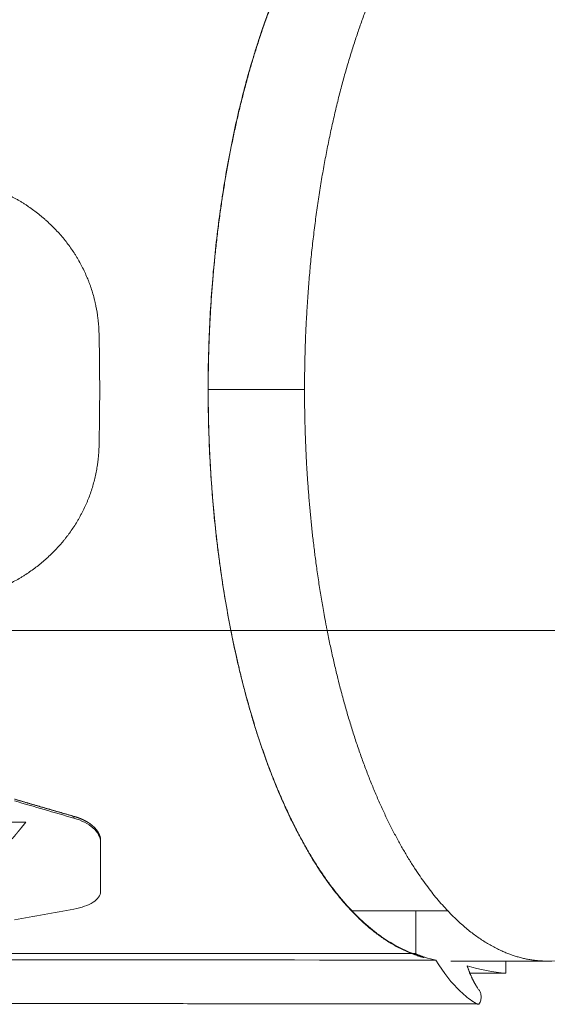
# Model space of a CAD drawing. Header units: millimetres. Extents: x 0 to 594, y 0 to 420.
# Tile 343 of 656: x 321 to 332, y 260 to 281. Entities that reach past the tile are written whole.
import ezdxf

# ---------------------------------------------------------------- set-up
doc = ezdxf.new("R2010")
doc.units = ezdxf.units.MM
doc.layers.add('1', color=7, linetype='Continuous', true_color=0xffffff)

msp = doc.modelspace()

# ---------------------------------------------------------------- linework, layer by layer
at = {"layer": '1', "color": 155, "linetype": 'Continuous', "lineweight": 18}
for p, q in [((327.256, 268.23), (325.256, 268.23)), ((325.256, 268.23), (327.256, 268.23)), ((327.274, 268.23), (327.375, 268.23)), ((327.375, 268.23), (327.274, 268.23)), ((329.097, 262.401), (329.778, 262.401)), ((329.097, 261.512), (329.097, 262.401)), ((329.828, 261.357), (331.828, 261.357)), ((330.969, 261.357), (330.969, 261.256)), ((330.969, 261.256), (330.969, 261.106))]:
    msp.add_line(p, q, dxfattribs=at)
msp.add_ellipse((331.248, 285.006), major_axis=(0, -23.912), ratio=0.38421, start_param=6.16477, end_param=6.252732, dxfattribs=at)
for points, degree in [([(326.787, 273.232), (326.787, 274.402), (326.981, 276.696), (327.361, 278.857), (327.912, 280.802), (328.614, 282.456), (329.44, 283.756), (330.357, 284.651), (331.331, 285.107), (331.828, 285.107)], 2), ([(326.787, 273.232), (326.787, 274.402), (326.981, 276.696), (327.361, 278.857), (327.912, 280.802), (328.614, 282.456), (329.44, 283.756), (330.357, 284.651), (331.331, 285.107), (331.828, 285.107)], 2), ([(327.372, 268.23), (327.53, 268.23), (327.689, 268.23), (327.847, 268.23)], 3), ([(327.847, 268.23), (327.689, 268.23), (327.53, 268.23), (327.372, 268.23)], 3), ([(320.762, 264.687), (321.175, 264.565), (321.587, 264.445), (321.998, 264.327)], 3), ([(322.551, 263.865), (322.551, 263.826)], 1), ([(322.551, 263.826), (322.551, 263.446), (322.551, 263.105), (322.551, 262.806)], 3), ([(321.998, 262.439), (321.586, 262.36), (321.174, 262.286), (320.762, 262.216)], 3), ([(329.097, 262.401), (328.625, 262.402), (328.183, 262.402), (327.77, 262.402)], 3), ([(330.969, 261.106), (330.707, 261.106), (330.453, 261.106), (330.206, 261.106)], 3)]:
    msp.add_open_spline(points, degree=degree, dxfattribs=at)
for points, degree, knots in [([(325.257, 268.23), (325.22, 268.417), (325.185, 268.607), (325.119, 268.99), (325.088, 269.184), (325.031, 269.576), (325.004, 269.774), (324.956, 270.175), (324.933, 270.378), (324.903, 270.686), (324.894, 270.789), (324.881, 270.944), (324.876, 270.996), (324.87, 271.074), (324.868, 271.1), (324.864, 271.153), (324.862, 271.179), (324.844, 271.414), (324.818, 271.833), (324.802, 272.255), (324.79, 272.677), (324.786, 272.889), (324.785, 273.129), (324.785, 273.168), (324.785, 273.215), (324.785, 273.235), (324.785, 273.248), (324.785, 273.255), (324.785, 273.315), (324.785, 273.368), (324.786, 273.527), (324.787, 273.633), (324.793, 273.949), (324.799, 274.159), (324.816, 274.577), (324.827, 274.785), (324.853, 275.199), (324.884, 275.61), (324.924, 276.018), (324.968, 276.423), (324.993, 276.625), (325.023, 276.851), (325.027, 276.876), (325.033, 276.926), (325.037, 276.951), (325.048, 277.026), (325.055, 277.076), (325.077, 277.225), (325.092, 277.323), (325.138, 277.617), (325.172, 277.809), (325.242, 278.189), (325.279, 278.376), (325.358, 278.744), (325.399, 278.926), (325.485, 279.283), (325.53, 279.459), (325.624, 279.806), (325.673, 279.976), (325.73, 280.165), (325.736, 280.186), (325.746, 280.217), (325.749, 280.227), (325.756, 280.248), (325.772, 280.3), (325.814, 280.434), (325.854, 280.555), (325.935, 280.795), (325.991, 280.951), (326.104, 281.254), (326.163, 281.402), (326.282, 281.689), (326.343, 281.829), (326.468, 282.101), (326.596, 282.365), (326.73, 282.614), (326.815, 282.765), (326.832, 282.794), (326.853, 282.832), (326.858, 282.839), (326.866, 282.854), (326.879, 282.876), (326.927, 282.956), (326.97, 283.027), (327.076, 283.195), (327.146, 283.301), (327.29, 283.506), (327.363, 283.603), (327.51, 283.79), (327.584, 283.878), (327.734, 284.047), (327.886, 284.206), (328.041, 284.348), (328.119, 284.414)], 3, [0, 0, 0, 0, 0.03125, 0.03125, 0.0625, 0.0625, 0.09375, 0.09375, 0.125, 0.125, 0.140625, 0.140625, 0.148438, 0.148438, 0.152344, 0.152344, 0.15625, 0.15625, 0.1875, 0.21875, 0.21875, 0.25, 0.25, 0.253906, 0.255859, 0.256836, 0.256836, 0.257813, 0.257813, 0.265625, 0.265625, 0.28125, 0.28125, 0.3125, 0.3125, 0.34375, 0.34375, 0.375, 0.40625, 0.40625, 0.4375, 0.4375, 0.441406, 0.441406, 0.445313, 0.445313, 0.453125, 0.453125, 0.46875, 0.46875, 0.5, 0.5, 0.53125, 0.53125, 0.5625, 0.5625, 0.59375, 0.59375, 0.625, 0.625, 0.628906, 0.628906, 0.630859, 0.630859, 0.632813, 0.640625, 0.65625, 0.65625, 0.6875, 0.6875, 0.71875, 0.71875, 0.75, 0.75, 0.78125, 0.8125, 0.8125, 0.820313, 0.820313, 0.822266, 0.822266, 0.824219, 0.828125, 0.84375, 0.84375, 0.875, 0.875, 0.90625, 0.90625, 0.9375, 0.9375, 0.96875, 1, 1, 1, 1]), ([(324.787, 273.232), (324.787, 274.402), (324.981, 276.696), (325.361, 278.857), (325.912, 280.802), (326.614, 282.456), (327.44, 283.756), (327.937, 284.241), (327.976, 284.277)], 2, [0, 0, 0, 0.164359, 0.328718, 0.493076, 0.657435, 0.821794, 0.986153, 1, 1, 1]), ([(316.806, 268.23), (317.15, 268.299), (317.494, 268.371), (318.01, 268.48), (318.182, 268.518), (318.525, 268.593), (318.696, 268.631), (318.954, 268.689), (319.039, 268.708), (319.211, 268.747), (319.296, 268.767), (319.403, 268.791), (319.425, 268.796), (319.468, 268.806), (319.532, 268.821), (319.596, 268.836), (319.682, 268.856), (319.724, 268.865), (319.778, 268.878), (319.788, 268.881), (319.81, 268.886), (319.821, 268.888), (319.853, 268.896), (319.895, 268.906), (319.938, 268.917), (319.969, 268.926), (319.98, 268.929), (320.001, 268.935), (320.012, 268.938), (320.064, 268.953), (320.106, 268.966), (320.168, 268.987), (320.188, 268.994), (320.229, 269.009), (320.25, 269.017), (320.291, 269.032), (320.311, 269.04), (320.342, 269.052), (320.352, 269.057), (320.372, 269.065), (320.423, 269.086), (320.493, 269.116), (320.552, 269.144), (320.591, 269.163), (320.611, 269.172), (320.708, 269.22), (320.785, 269.262), (320.869, 269.311), (320.878, 269.317), (320.897, 269.328), (320.906, 269.334), (320.934, 269.351), (320.953, 269.362), (321.007, 269.397), (321.043, 269.421), (321.114, 269.47), (321.184, 269.521), (321.251, 269.573), (321.351, 269.654), (321.416, 269.71), (321.541, 269.826), (321.601, 269.887), (321.688, 269.981), (321.717, 270.013), (321.759, 270.062), (321.78, 270.087), (321.8, 270.112), (321.814, 270.129), (321.82, 270.138), (321.84, 270.163), (321.854, 270.18), (321.88, 270.215), (321.893, 270.232), (321.93, 270.285), (321.98, 270.355), (322.026, 270.428), (322.06, 270.484), (322.071, 270.502), (322.093, 270.539), (322.103, 270.558), (322.119, 270.587), (322.124, 270.596), (322.135, 270.615), (322.14, 270.625), (322.155, 270.653), (322.185, 270.711), (322.223, 270.789), (322.249, 270.848), (322.267, 270.887), (322.275, 270.907), (322.3, 270.966), (322.331, 271.046), (322.372, 271.168), (322.397, 271.251), (322.419, 271.334), (322.43, 271.376), (322.449, 271.461), (322.458, 271.503), (322.47, 271.568), (322.475, 271.6), (322.48, 271.632), (322.484, 271.654), (322.485, 271.665), (322.489, 271.687), (322.49, 271.697), (322.493, 271.719), (322.498, 271.752), (322.504, 271.806), (322.509, 271.861), (322.512, 271.893), (322.513, 271.915), (322.514, 271.926), (322.518, 271.981), (322.519, 272.025), (322.521, 272.08), (322.521, 272.091), (322.522, 272.113), (322.522, 272.124), (322.523, 272.157), (322.523, 272.179), (322.524, 272.223), (322.524, 272.256), (322.525, 272.289), (322.525, 272.311), (322.525, 272.322), (322.526, 272.377), (322.527, 272.443), (322.528, 272.509), (322.529, 272.553), (322.529, 272.575), (322.53, 272.685), (322.531, 272.774), (322.532, 272.906), (322.533, 272.994), (322.533, 273.083), (322.533, 273.149), (322.533, 273.171), (322.533, 273.215), (322.533, 273.237), (322.533, 273.304), (322.533, 273.348), (322.533, 273.48), (322.532, 273.569), (322.531, 273.679), (322.531, 273.701), (322.531, 273.745), (322.531, 273.767), (322.53, 273.834), (322.529, 273.922), (322.527, 274.032), (322.526, 274.109), (322.525, 274.142), (322.525, 274.164), (322.525, 274.175), (322.523, 274.274), (322.522, 274.362), (322.518, 274.461), (322.518, 274.472), (322.517, 274.494), (322.516, 274.505), (322.514, 274.538), (322.513, 274.56), (322.509, 274.604), (322.507, 274.625), (322.502, 274.669), (322.5, 274.69), (322.487, 274.798), (322.472, 274.884), (322.453, 274.979), (322.451, 274.989), (322.447, 275.01), (322.44, 275.042), (322.432, 275.073), (322.417, 275.136), (322.406, 275.178), (322.382, 275.261), (322.369, 275.302), (322.348, 275.363), (322.341, 275.384), (322.327, 275.425), (322.311, 275.465), (322.295, 275.506), (322.285, 275.531), (322.283, 275.536), (322.279, 275.546), (322.273, 275.561), (322.249, 275.616), (322.227, 275.665), (322.189, 275.743), (322.17, 275.782), (322.129, 275.858), (322.108, 275.896), (322.076, 275.953), (322.065, 275.971), (322.048, 275.999), (322.042, 276.008), (322.031, 276.027), (322.025, 276.036), (321.996, 276.082), (321.973, 276.118), (321.924, 276.188), (321.874, 276.258), (321.821, 276.326), (321.767, 276.392), (321.739, 276.424), (321.683, 276.489), (321.625, 276.552), (321.564, 276.613), (321.503, 276.673), (321.472, 276.702), (321.424, 276.746), (321.407, 276.76), (321.383, 276.781), (321.375, 276.789), (321.358, 276.803), (321.317, 276.838), (321.275, 276.872), (321.173, 276.952), (321.103, 277.003), (321.013, 277.063), (320.986, 277.081), (320.958, 277.098), (320.94, 277.11), (320.931, 277.116), (320.903, 277.133), (320.885, 277.144), (320.847, 277.166), (320.828, 277.177), (320.734, 277.231), (320.658, 277.27), (320.541, 277.326), (320.502, 277.344), (320.422, 277.379), (320.383, 277.396), (320.302, 277.428), (320.262, 277.444), (320.181, 277.473), (320.14, 277.488), (320.088, 277.504), (320.077, 277.508), (320.057, 277.514), (320.025, 277.524), (319.973, 277.539), (319.925, 277.551), (319.899, 277.558), (319.888, 277.561), (319.883, 277.562), (319.866, 277.566), (319.856, 277.569), (319.802, 277.582), (319.759, 277.591), (319.706, 277.604), (319.695, 277.606), (319.673, 277.611), (319.641, 277.619), (319.523, 277.646), (319.416, 277.671), (319.308, 277.696), (319.287, 277.701), (319.244, 277.711), (319.18, 277.726), (319.115, 277.74), (318.986, 277.77), (318.9, 277.789), (318.728, 277.828), (318.642, 277.847), (318.212, 277.942), (317.868, 278.017), (317.178, 278.162), (316.832, 278.233), (316.314, 278.336), (316.141, 278.37), (315.794, 278.436), (315.621, 278.469), (315.101, 278.566), (314.754, 278.629), (314.06, 278.751), (313.712, 278.81), (313.016, 278.923), (312.668, 278.978), (312.144, 279.057), (311.97, 279.083), (311.621, 279.134), (311.446, 279.159), (310.922, 279.232), (310.572, 279.278), (310.047, 279.345), (309.872, 279.367), (309.521, 279.41), (309.346, 279.431), (308.995, 279.471), (308.82, 279.491), (308.468, 279.53), (308.293, 279.548), (307.766, 279.603), (307.414, 279.637), (306.71, 279.702), (306.358, 279.732), (305.984, 279.761), (305.962, 279.763), (305.918, 279.766), (305.896, 279.768), (305.83, 279.773), (305.741, 279.78), (305.631, 279.788), (305.565, 279.793), (305.521, 279.796), (305.499, 279.798), (305.389, 279.806), (305.301, 279.813), (305.168, 279.822), (305.124, 279.825), (305.036, 279.831), (304.992, 279.833), (304.86, 279.84), (304.771, 279.843), (304.672, 279.844), (304.661, 279.844), (304.639, 279.844), (304.628, 279.844), (304.594, 279.844), (304.572, 279.844), (304.506, 279.844), (304.417, 279.842), (304.329, 279.838), (304.263, 279.834), (304.241, 279.833), (304.197, 279.83), (304.175, 279.829), (304.109, 279.824), (304.065, 279.82), (304.01, 279.815), (303.999, 279.814), (303.977, 279.812), (303.966, 279.811), (303.933, 279.808), (303.911, 279.805), (303.845, 279.798), (303.801, 279.792), (303.714, 279.781), (303.671, 279.774), (303.54, 279.754), (303.454, 279.739), (303.325, 279.713), (303.261, 279.699), (303.197, 279.685), (303.154, 279.674), (303.133, 279.669), (303.027, 279.643), (302.943, 279.62), (302.818, 279.582), (302.777, 279.569), (302.715, 279.549), (302.695, 279.542), (302.654, 279.528), (302.633, 279.521), (302.572, 279.499), (302.532, 279.484), (302.472, 279.46), (302.452, 279.452), (302.422, 279.44), (302.412, 279.436), (302.392, 279.428), (302.382, 279.424), (302.292, 279.386), (302.214, 279.351), (302.06, 279.276), (301.985, 279.237), (301.873, 279.175), (301.836, 279.154), (301.781, 279.122), (301.763, 279.111), (301.727, 279.089), (301.709, 279.077), (301.655, 279.044), (301.619, 279.021), (301.549, 278.973), (301.515, 278.949), (301.413, 278.875), (301.346, 278.824), (301.263, 278.759), (301.247, 278.746), (301.214, 278.72), (301.165, 278.68), (301.116, 278.64), (301.084, 278.614)], 3, [0, 0, 0, 0, 0.03125, 0.03125, 0.046875, 0.046875, 0.0625, 0.0625, 0.070312, 0.070312, 0.078125, 0.078125, 0.080078, 0.080078, 0.082031, 0.085937, 0.085937, 0.089844, 0.089844, 0.09082, 0.09082, 0.091797, 0.091797, 0.09375, 0.095703, 0.095703, 0.09668, 0.09668, 0.097656, 0.097656, 0.101562, 0.101562, 0.103516, 0.103516, 0.105469, 0.105469, 0.107422, 0.107422, 0.108398, 0.108398, 0.109375, 0.113281, 0.115234, 0.115234, 0.117187, 0.117187, 0.125, 0.125, 0.125977, 0.125977, 0.126953, 0.126953, 0.128906, 0.128906, 0.132812, 0.132812, 0.136719, 0.140625, 0.140625, 0.148437, 0.148437, 0.15625, 0.15625, 0.160156, 0.160156, 0.162109, 0.163086, 0.163086, 0.164062, 0.164062, 0.166016, 0.166016, 0.167969, 0.167969, 0.171875, 0.175781, 0.175781, 0.177734, 0.177734, 0.179687, 0.179687, 0.180664, 0.180664, 0.181641, 0.181641, 0.183594, 0.1875, 0.189453, 0.189453, 0.191406, 0.191406, 0.195312, 0.199219, 0.203125, 0.203125, 0.207031, 0.207031, 0.210937, 0.210937, 0.212891, 0.213867, 0.213867, 0.214844, 0.214844, 0.21582, 0.21582, 0.216797, 0.21875, 0.220703, 0.22168, 0.22168, 0.222656, 0.222656, 0.226562, 0.226562, 0.227539, 0.227539, 0.228516, 0.228516, 0.230469, 0.230469, 0.232422, 0.233398, 0.233398, 0.234375, 0.234375, 0.238281, 0.240234, 0.240234, 0.242187, 0.242187, 0.25, 0.25, 0.253906, 0.257812, 0.257812, 0.259766, 0.259766, 0.261719, 0.261719, 0.265625, 0.265625, 0.273437, 0.273437, 0.275391, 0.275391, 0.277344, 0.277344, 0.28125, 0.285156, 0.287109, 0.288086, 0.288086, 0.289062, 0.289062, 0.296875, 0.296875, 0.297852, 0.297852, 0.298828, 0.298828, 0.300781, 0.300781, 0.302734, 0.302734, 0.304687, 0.304687, 0.3125, 0.3125, 0.313477, 0.313477, 0.314453, 0.316406, 0.316406, 0.320312, 0.320312, 0.324219, 0.324219, 0.326172, 0.326172, 0.328125, 0.330078, 0.330078, 0.330566, 0.330566, 0.331055, 0.332031, 0.335937, 0.335937, 0.339844, 0.339844, 0.34375, 0.34375, 0.345703, 0.345703, 0.34668, 0.34668, 0.347656, 0.347656, 0.351562, 0.351562, 0.355469, 0.359375, 0.359375, 0.363281, 0.363281, 0.367187, 0.371094, 0.371094, 0.375, 0.375, 0.376953, 0.376953, 0.37793, 0.37793, 0.378906, 0.382812, 0.382812, 0.390625, 0.390625, 0.392578, 0.393555, 0.393555, 0.394531, 0.394531, 0.396484, 0.396484, 0.398437, 0.398437, 0.40625, 0.40625, 0.410156, 0.410156, 0.414062, 0.414062, 0.417969, 0.417969, 0.421875, 0.421875, 0.422852, 0.422852, 0.423828, 0.425781, 0.427734, 0.428223, 0.428223, 0.428711, 0.428711, 0.429687, 0.429687, 0.433594, 0.433594, 0.43457, 0.43457, 0.435547, 0.4375, 0.445312, 0.445312, 0.447266, 0.447266, 0.449219, 0.453125, 0.453125, 0.460937, 0.460937, 0.46875, 0.46875, 0.5, 0.5, 0.53125, 0.53125, 0.546875, 0.546875, 0.5625, 0.5625, 0.59375, 0.59375, 0.625, 0.625, 0.65625, 0.65625, 0.671875, 0.671875, 0.6875, 0.6875, 0.71875, 0.71875, 0.734375, 0.734375, 0.75, 0.75, 0.765625, 0.765625, 0.78125, 0.78125, 0.8125, 0.8125, 0.84375, 0.84375, 0.845703, 0.845703, 0.847656, 0.847656, 0.851562, 0.855469, 0.857422, 0.857422, 0.859375, 0.859375, 0.867187, 0.867187, 0.871094, 0.871094, 0.875, 0.875, 0.882812, 0.882812, 0.883789, 0.883789, 0.884766, 0.884766, 0.886719, 0.886719, 0.890625, 0.894531, 0.894531, 0.896484, 0.896484, 0.898437, 0.898437, 0.902344, 0.902344, 0.90332, 0.90332, 0.904297, 0.904297, 0.90625, 0.90625, 0.910156, 0.910156, 0.914062, 0.914062, 0.921875, 0.921875, 0.925781, 0.927734, 0.927734, 0.929687, 0.929687, 0.9375, 0.9375, 0.941406, 0.941406, 0.943359, 0.943359, 0.945312, 0.945312, 0.949219, 0.949219, 0.951172, 0.951172, 0.952148, 0.952148, 0.953125, 0.953125, 0.960937, 0.960937, 0.96875, 0.96875, 0.972656, 0.972656, 0.974609, 0.974609, 0.976562, 0.976562, 0.980469, 0.980469, 0.984375, 0.984375, 0.992187, 0.992187, 0.994141, 0.994141, 0.996094, 1, 1, 1, 1]), ([(325.256, 268.23), (325.211, 268.456), (324.981, 269.769), (324.787, 272.063), (324.787, 273.232)], 2, [0, 0, 0, 0.096815, 0.548407, 1, 1, 1]), ([(327.256, 268.23), (327.211, 268.456), (326.981, 269.769), (326.787, 272.063), (326.787, 273.232)], 2, [0, 0, 0, 0.096818, 0.548409, 1, 1, 1]), ([(327.256, 268.23), (327.211, 268.456), (326.981, 269.769), (326.787, 272.063), (326.787, 273.232)], 2, [0, 0, 0, 0.096815, 0.548407, 1, 1, 1]), ([(325.257, 268.23), (320.81, 268.23), (316.363, 268.23), (307.47, 268.23), (303.023, 268.23), (296.353, 268.23), (294.13, 268.23), (289.683, 268.23), (287.46, 268.23), (283.013, 268.23), (280.79, 268.23), (276.343, 268.23), (274.12, 268.23), (269.673, 268.23), (267.45, 268.23), (263.003, 268.23), (260.78, 268.23), (256.333, 268.23), (254.109, 268.23), (249.663, 268.23), (247.439, 268.23), (242.993, 268.23), (240.769, 268.23), (236.323, 268.23), (234.099, 268.23), (230.764, 268.23), (229.653, 268.23), (227.429, 268.23), (226.318, 268.23), (224.65, 268.23), (224.095, 268.23), (222.983, 268.23), (221.315, 268.23), (219.648, 268.23), (217.981, 268.23), (217.425, 268.23), (216.315, 268.23), (215.762, 268.23), (215.208, 268.23)], 3, [0, 0, 0, 0, 0.121219, 0.121219, 0.242439, 0.242439, 0.303049, 0.303049, 0.363658, 0.363658, 0.424268, 0.424268, 0.484878, 0.484878, 0.545488, 0.545488, 0.606097, 0.606097, 0.666707, 0.666707, 0.727317, 0.727317, 0.787927, 0.787927, 0.848536, 0.848536, 0.878841, 0.878841, 0.909146, 0.909146, 0.924298, 0.924298, 0.939451, 0.969756, 0.969756, 0.984908, 0.984908, 1, 1, 1, 1]), ([(215.208, 268.23), (215.762, 268.23), (216.315, 268.23), (217.425, 268.23), (217.981, 268.23), (219.648, 268.23), (221.315, 268.23), (222.983, 268.23), (224.095, 268.23), (224.65, 268.23), (226.318, 268.23), (227.429, 268.23), (229.653, 268.23), (230.764, 268.23), (234.099, 268.23), (236.323, 268.23), (240.769, 268.23), (242.993, 268.23), (247.439, 268.23), (249.663, 268.23), (254.109, 268.23), (256.333, 268.23), (260.78, 268.23), (263.003, 268.23), (267.45, 268.23), (269.673, 268.23), (274.12, 268.23), (276.343, 268.23), (280.79, 268.23), (283.013, 268.23), (287.46, 268.23), (289.683, 268.23), (294.13, 268.23), (296.353, 268.23), (303.023, 268.23), (307.47, 268.23), (316.363, 268.23), (320.81, 268.23), (325.257, 268.23)], 3, [0, 0, 0, 0, 0.015092, 0.015092, 0.030244, 0.030244, 0.060549, 0.075702, 0.075702, 0.090854, 0.090854, 0.121159, 0.121159, 0.151464, 0.151464, 0.212073, 0.212073, 0.272683, 0.272683, 0.333293, 0.333293, 0.393903, 0.393903, 0.454512, 0.454512, 0.515122, 0.515122, 0.575732, 0.575732, 0.636342, 0.636342, 0.696951, 0.696951, 0.757561, 0.757561, 0.878781, 0.878781, 1, 1, 1, 1]), ([(329.274, 261.429), (329.058, 261.485), (328.357, 261.814), (327.44, 262.709), (326.614, 264.008), (325.912, 265.663), (325.42, 267.399), (325.256, 268.23)], 2, [0, 0, 0, 0.084147, 0.275523, 0.4669, 0.658276, 0.849652, 1, 1, 1]), ([(329.263, 261.442), (329.219, 261.454), (329.118, 261.484), (328.959, 261.543), (328.788, 261.62), (328.675, 261.682), (328.561, 261.748), (328.505, 261.783), (328.42, 261.84), (328.378, 261.869), (328.336, 261.9), (328.315, 261.915), (328.308, 261.921), (328.294, 261.931), (328.23, 261.979), (328.112, 262.074), (327.947, 262.222), (327.786, 262.384), (327.626, 262.558), (327.469, 262.745), (327.315, 262.946), (327.163, 263.16), (327.064, 263.311), (326.965, 263.468), (326.916, 263.548), (326.819, 263.713), (326.771, 263.798), (326.712, 263.907), (326.694, 263.94), (326.677, 263.974), (326.665, 263.996), (326.659, 264.007), (326.63, 264.063), (326.606, 264.109), (326.537, 264.246), (326.446, 264.433), (326.314, 264.723), (326.187, 265.025), (326.064, 265.338), (325.946, 265.661), (325.832, 265.996), (325.76, 266.226), (325.689, 266.46), (325.654, 266.579), (325.586, 266.821), (325.553, 266.944), (325.505, 267.131), (325.489, 267.194), (325.471, 267.266), (325.469, 267.273), (325.465, 267.289), (325.459, 267.313), (325.446, 267.369), (325.434, 267.417), (325.396, 267.577), (325.338, 267.835), (325.283, 268.097), (325.257, 268.23)], 3, [0, 0, 0, 0, 0.02673, 0.06149, 0.096249, 0.131009, 0.131009, 0.165769, 0.165769, 0.183149, 0.191838, 0.191838, 0.196183, 0.196183, 0.200528, 0.235288, 0.270048, 0.304807, 0.339567, 0.374327, 0.409086, 0.443846, 0.478605, 0.478605, 0.513365, 0.513365, 0.548125, 0.548125, 0.556815, 0.56116, 0.56116, 0.565505, 0.565505, 0.582884, 0.582884, 0.617644, 0.652404, 0.687163, 0.721923, 0.756683, 0.791442, 0.826202, 0.826202, 0.860961, 0.860961, 0.895721, 0.895721, 0.913101, 0.913101, 0.915273, 0.915273, 0.917446, 0.921791, 0.930481, 0.930481, 0.96524, 1, 1, 1, 1]), ([(338.083, 268.23), (338.084, 268.23), (338.083, 268.23), (338.08, 268.23), (338.078, 268.23), (338.074, 268.23), (338.072, 268.23), (338.069, 268.23), (338.068, 268.23), (338.066, 268.23), (338.049, 268.23), (338.018, 268.23), (337.96, 268.23), (337.939, 268.23), (337.903, 268.23), (337.89, 268.23), (337.871, 268.23), (337.864, 268.23), (337.851, 268.23), (337.844, 268.23), (337.823, 268.23), (337.809, 268.23), (337.779, 268.23), (337.764, 268.23), (337.718, 268.23), (337.686, 268.23), (337.589, 268.23), (337.52, 268.23), (337.41, 268.23), (337.373, 268.23), (337.296, 268.23), (337.256, 268.23), (337.135, 268.23), (337.049, 268.23), (336.915, 268.23), (336.824, 268.23), (336.729, 268.23), (336.668, 268.23), (336.655, 268.23), (336.631, 268.23), (336.618, 268.23), (336.581, 268.23), (336.556, 268.23), (336.48, 268.23), (336.428, 268.23), (336.323, 268.23), (336.27, 268.23), (336.161, 268.23), (336.106, 268.23), (335.938, 268.23), (335.823, 268.23), (335.645, 268.23), (335.585, 268.23), (335.493, 268.23), (335.447, 268.23), (335.401, 268.23), (335.37, 268.23), (335.354, 268.23), (335.214, 268.23), (335.086, 268.23), (334.823, 268.23), (334.689, 268.23), (334.415, 268.23), (334.275, 268.23), (333.988, 268.23), (333.842, 268.23), (333.543, 268.23), (333.391, 268.23), (333.216, 268.23), (333.196, 268.23), (333.157, 268.23), (333.138, 268.23), (333.079, 268.23), (333.039, 268.23), (332.921, 268.23), (332.681, 268.23), (332.436, 268.23), (332.102, 268.23), (331.933, 268.23), (331.675, 268.23), (331.588, 268.23), (331.456, 268.23), (331.39, 268.23), (331.324, 268.23), (331.28, 268.23), (331.258, 268.23), (331.146, 268.23), (331.057, 268.23), (330.876, 268.23), (330.785, 268.23), (330.602, 268.23), (330.509, 268.23), (330.393, 268.23), (330.37, 268.23), (330.335, 268.23), (330.323, 268.23), (330.299, 268.23), (330.288, 268.23), (330.252, 268.23), (330.229, 268.23), (330.181, 268.23), (330.134, 268.23), (330.086, 268.23), (330.038, 268.23), (330.013, 268.23), (329.941, 268.23), (329.892, 268.23), (329.831, 268.23), (329.819, 268.23), (329.794, 268.23), (329.77, 268.23), (329.745, 268.23), (329.72, 268.23), (329.682, 268.23), (329.644, 268.23), (329.593, 268.23), (329.567, 268.23), (329.488, 268.23), (329.434, 268.23), (329.325, 268.23), (329.269, 268.23), (329.154, 268.23), (329.095, 268.23), (329.028, 268.23), (329.021, 268.23), (329.006, 268.23), (328.983, 268.23), (328.96, 268.23), (328.915, 268.23), (328.884, 268.23), (328.792, 268.23), (328.73, 268.23), (328.605, 268.23), (328.542, 268.23), (328.413, 268.23), (328.348, 268.23), (328.217, 268.23), (328.151, 268.23), (328.05, 268.23), (328.016, 268.23), (327.965, 268.23), (327.948, 268.23), (327.923, 268.23), (327.914, 268.23), (327.897, 268.23), (327.82, 268.23), (327.743, 268.23), (327.604, 268.23), (327.535, 268.23), (327.396, 268.23), (327.326, 268.23), (327.256, 268.23)], 3, [0, 0, 0, 0, 0.011102, 0.011102, 0.020431, 0.020431, 0.025096, 0.025096, 0.027428, 0.027428, 0.02976, 0.067077, 0.067077, 0.085736, 0.085736, 0.095065, 0.095065, 0.099729, 0.099729, 0.104394, 0.104394, 0.113723, 0.113723, 0.123053, 0.123053, 0.141711, 0.141711, 0.179028, 0.179028, 0.197686, 0.197686, 0.216345, 0.216345, 0.253662, 0.253662, 0.27232, 0.290979, 0.290979, 0.295643, 0.295643, 0.300308, 0.300308, 0.309637, 0.309637, 0.328296, 0.328296, 0.346954, 0.346954, 0.365612, 0.365612, 0.402929, 0.402929, 0.421588, 0.421588, 0.430917, 0.435582, 0.435582, 0.440246, 0.440246, 0.477563, 0.477563, 0.51488, 0.51488, 0.552197, 0.552197, 0.589514, 0.589514, 0.626831, 0.626831, 0.631495, 0.631495, 0.63616, 0.63616, 0.645489, 0.645489, 0.664148, 0.701465, 0.701465, 0.738782, 0.738782, 0.75744, 0.75744, 0.766769, 0.771434, 0.771434, 0.776099, 0.776099, 0.794757, 0.794757, 0.813415, 0.813415, 0.832074, 0.832074, 0.836739, 0.836739, 0.839071, 0.839071, 0.841403, 0.841403, 0.846068, 0.846068, 0.850732, 0.855397, 0.855397, 0.860062, 0.860062, 0.869391, 0.869391, 0.871723, 0.871723, 0.874055, 0.876388, 0.876388, 0.87872, 0.883385, 0.883385, 0.888049, 0.888049, 0.897378, 0.897378, 0.906708, 0.906708, 0.916037, 0.916037, 0.917203, 0.917203, 0.918369, 0.920702, 0.920702, 0.925366, 0.925366, 0.934695, 0.934695, 0.944025, 0.944025, 0.953354, 0.953354, 0.962683, 0.962683, 0.967348, 0.967348, 0.96968, 0.96968, 0.970846, 0.970846, 0.972012, 0.981342, 0.981342, 0.990671, 0.990671, 1, 1, 1, 1]), ([(331.828, 261.357), (331.331, 261.357), (330.357, 261.814), (329.44, 262.709), (328.614, 264.008), (327.912, 265.663), (327.42, 267.399), (327.256, 268.23)], 2, [0, 0, 0, 0.172842, 0.345684, 0.518527, 0.69137, 0.864212, 1, 1, 1]), ([(327.256, 268.23), (327.326, 268.23), (327.396, 268.23), (327.535, 268.23), (327.604, 268.23), (327.743, 268.23), (327.82, 268.23), (327.897, 268.23), (327.914, 268.23), (327.923, 268.23), (327.948, 268.23), (327.965, 268.23), (328.016, 268.23), (328.05, 268.23), (328.151, 268.23), (328.217, 268.23), (328.348, 268.23), (328.413, 268.23), (328.542, 268.23), (328.605, 268.23), (328.73, 268.23), (328.792, 268.23), (328.884, 268.23), (328.915, 268.23), (328.96, 268.23), (328.983, 268.23), (329.006, 268.23), (329.021, 268.23), (329.028, 268.23), (329.095, 268.23), (329.154, 268.23), (329.269, 268.23), (329.325, 268.23), (329.434, 268.23), (329.488, 268.23), (329.567, 268.23), (329.593, 268.23), (329.644, 268.23), (329.682, 268.23), (329.72, 268.23), (329.745, 268.23), (329.77, 268.23), (329.794, 268.23), (329.819, 268.23), (329.831, 268.23), (329.892, 268.23), (329.941, 268.23), (330.013, 268.23), (330.038, 268.23), (330.086, 268.23), (330.134, 268.23), (330.181, 268.23), (330.229, 268.23), (330.252, 268.23), (330.288, 268.23), (330.299, 268.23), (330.323, 268.23), (330.335, 268.23), (330.37, 268.23), (330.393, 268.23), (330.509, 268.23), (330.602, 268.23), (330.785, 268.23), (330.876, 268.23), (331.057, 268.23), (331.146, 268.23), (331.258, 268.23), (331.28, 268.23), (331.324, 268.23), (331.39, 268.23), (331.456, 268.23), (331.588, 268.23), (331.675, 268.23), (331.933, 268.23), (332.102, 268.23), (332.436, 268.23), (332.681, 268.23), (332.921, 268.23), (333.039, 268.23), (333.079, 268.23), (333.138, 268.23), (333.157, 268.23), (333.196, 268.23), (333.216, 268.23), (333.391, 268.23), (333.543, 268.23), (333.842, 268.23), (333.988, 268.23), (334.275, 268.23), (334.415, 268.23), (334.689, 268.23), (334.823, 268.23), (335.086, 268.23), (335.214, 268.23), (335.354, 268.23), (335.37, 268.23), (335.401, 268.23), (335.447, 268.23), (335.493, 268.23), (335.585, 268.23), (335.645, 268.23), (335.823, 268.23), (335.938, 268.23), (336.106, 268.23), (336.161, 268.23), (336.27, 268.23), (336.323, 268.23), (336.428, 268.23), (336.48, 268.23), (336.556, 268.23), (336.581, 268.23), (336.618, 268.23), (336.631, 268.23), (336.655, 268.23), (336.668, 268.23), (336.729, 268.23), (336.824, 268.23), (336.915, 268.23), (337.049, 268.23), (337.135, 268.23), (337.256, 268.23), (337.296, 268.23), (337.373, 268.23), (337.41, 268.23), (337.52, 268.23), (337.589, 268.23), (337.686, 268.23), (337.718, 268.23), (337.764, 268.23), (337.779, 268.23), (337.809, 268.23), (337.823, 268.23), (337.844, 268.23), (337.851, 268.23), (337.864, 268.23), (337.871, 268.23), (337.89, 268.23), (337.903, 268.23), (337.939, 268.23), (337.96, 268.23), (338.018, 268.23), (338.049, 268.23), (338.066, 268.23), (338.068, 268.23), (338.069, 268.23), (338.072, 268.23), (338.074, 268.23), (338.078, 268.23), (338.08, 268.23), (338.083, 268.23), (338.083, 268.23), (338.083, 268.23)], 3, [0, 0, 0, 0, 0.009354, 0.009354, 0.018709, 0.018709, 0.028063, 0.029232, 0.029232, 0.030402, 0.030402, 0.03274, 0.03274, 0.037417, 0.037417, 0.046772, 0.046772, 0.056126, 0.056126, 0.065481, 0.065481, 0.074835, 0.074835, 0.079512, 0.079512, 0.081851, 0.08302, 0.08302, 0.084189, 0.084189, 0.093544, 0.093544, 0.102898, 0.102898, 0.112252, 0.112252, 0.11693, 0.11693, 0.121607, 0.123945, 0.123945, 0.126284, 0.128622, 0.128622, 0.130961, 0.130961, 0.140315, 0.140315, 0.144993, 0.144993, 0.14967, 0.154347, 0.154347, 0.159024, 0.159024, 0.161363, 0.161363, 0.163701, 0.163701, 0.168379, 0.168379, 0.187087, 0.187087, 0.205796, 0.205796, 0.224505, 0.224505, 0.229182, 0.229182, 0.233859, 0.243213, 0.243213, 0.261922, 0.261922, 0.29934, 0.29934, 0.336757, 0.355466, 0.355466, 0.36482, 0.36482, 0.369497, 0.369497, 0.374174, 0.374174, 0.411592, 0.411592, 0.449009, 0.449009, 0.486427, 0.486427, 0.523844, 0.523844, 0.561262, 0.561262, 0.565939, 0.565939, 0.570616, 0.57997, 0.57997, 0.598679, 0.598679, 0.636097, 0.636097, 0.654805, 0.654805, 0.673514, 0.673514, 0.692223, 0.692223, 0.701577, 0.701577, 0.706254, 0.706254, 0.710931, 0.710931, 0.72964, 0.748349, 0.748349, 0.785766, 0.785766, 0.804475, 0.804475, 0.823184, 0.823184, 0.860601, 0.860601, 0.87931, 0.87931, 0.888664, 0.888664, 0.898019, 0.898019, 0.902696, 0.902696, 0.907373, 0.907373, 0.916727, 0.916727, 0.935436, 0.935436, 0.972854, 0.975192, 0.975192, 0.977531, 0.977531, 0.982208, 0.982208, 0.991562, 0.991562, 1, 1, 1, 1]), ([(331.828, 261.357), (331.331, 261.357), (330.357, 261.814), (329.44, 262.709), (328.614, 264.008), (327.912, 265.663), (327.42, 267.399), (327.256, 268.23)], 2, [0, 0, 0, 0.172842, 0.345685, 0.518528, 0.691371, 0.864213, 1, 1, 1]), ([(331.828, 261.357), (332.083, 261.357), (332.539, 261.393), (333.142, 261.529), (333.595, 261.686), (333.946, 261.843), (334.253, 262.007), (334.563, 262.203), (334.893, 262.447), (335.246, 262.754), (335.621, 263.141), (335.96, 263.555), (336.228, 263.933), (336.417, 264.228), (336.591, 264.519), (336.778, 264.86), (336.983, 265.274), (337.192, 265.73), (337.379, 266.172), (337.529, 266.549), (337.667, 266.92), (337.819, 267.357), (337.964, 267.803), (338.05, 268.118), (338.078, 268.227)], 3, [0, 0, 0, 0, 0.087468, 0.157812, 0.211236, 0.250005, 0.288684, 0.330469, 0.375381, 0.426896, 0.48689, 0.552493, 0.596893, 0.629499, 0.66096, 0.697003, 0.738048, 0.784655, 0.826144, 0.858773, 0.883882, 0.920231, 0.972586, 1, 1, 1, 1]), ([(320.762, 264.723), (320.865, 264.693), (321.072, 264.632), (321.381, 264.542), (321.69, 264.453), (321.896, 264.394), (321.998, 264.365)], 3, [0, 0, 0, 0, 0.25, 0.5, 0.75, 1, 1, 1, 1]), ([(321.998, 264.365), (322.014, 264.36), (322.045, 264.351), (322.09, 264.335), (322.134, 264.318), (322.176, 264.3), (322.217, 264.28), (322.256, 264.259), (322.294, 264.237), (322.329, 264.213), (322.363, 264.189), (322.394, 264.163), (322.423, 264.136), (322.449, 264.108), (322.472, 264.08), (322.493, 264.05), (322.515, 264.014), (322.534, 263.969), (322.549, 263.917), (322.55, 263.883), (322.551, 263.865)], 3, [0, 0, 0, 0, 0.050048, 0.100079, 0.150092, 0.200093, 0.250095, 0.30011, 0.350124, 0.400123, 0.450102, 0.50007, 0.550041, 0.600012, 0.64998, 0.699952, 0.749945, 0.833324, 0.916717, 1, 1, 1, 1]), ([(321.998, 264.327), (322.153, 264.283), (322.294, 264.213), (322.444, 264.08), (322.483, 264.032), (322.537, 263.931), (322.551, 263.878), (322.551, 263.826)], 3, [0, 0, 0, 0, 0.5, 0.5, 0.75, 0.75, 1, 1, 1, 1]), ([(322.551, 262.806), (322.551, 262.764), (322.537, 262.723), (322.484, 262.646), (322.445, 262.611), (322.296, 262.516), (322.155, 262.469), (321.998, 262.439)], 3, [0, 0, 0, 0, 0.25, 0.25, 0.5, 0.5, 1, 1, 1, 1]), ([(329.097, 261.512), (322.259, 261.517), (321.217, 261.517), (319.132, 261.519), (315.486, 261.521), (308.192, 261.527), (293.605, 261.538), (276.933, 261.549), (262.346, 261.56), (254.01, 261.567), (247.758, 261.571), (241.508, 261.572), (233.176, 261.571), (226.932, 261.571), (222.768, 261.578)], 3, [0, 0, 0, 0, 0.015625, 0.03125, 0.0625, 0.125, 0.25, 0.5, 0.625, 0.6875, 0.75, 0.8125, 0.875, 1, 1, 1, 1]), ([(329.513, 261.378), (329.437, 261.394), (329.361, 261.414), (329.248, 261.451), (329.21, 261.464), (329.153, 261.485), (329.134, 261.493), (329.111, 261.502), (329.106, 261.504), (329.1, 261.506), (329.099, 261.507), (329.097, 261.507), (329.097, 261.509), (329.097, 261.511), (329.097, 261.511), (329.097, 261.512)], 3, [0, 0, 0, 0, 0.544335, 0.544335, 0.816502, 0.816502, 0.952586, 0.952586, 0.986607, 0.986607, 0.995112, 0.995112, 0.999364, 0.999364, 1, 1, 1, 1]), ([(329.513, 261.378), (322.257, 261.383), (321.215, 261.384), (319.131, 261.385), (315.484, 261.388), (308.19, 261.393), (293.603, 261.404), (276.931, 261.415), (262.344, 261.426), (254.008, 261.433), (247.757, 261.437), (241.505, 261.439), (233.172, 261.437), (226.925, 261.438), (222.759, 261.445)], 3, [0, 0, 0, 0, 0.015625, 0.03125, 0.0625, 0.125, 0.25, 0.5, 0.625, 0.6875, 0.75, 0.8125, 0.875, 1, 1, 1, 1]), ([(330.345, 260.853), (330.359, 260.83), (330.373, 260.809), (330.397, 260.773), (330.408, 260.758), (330.424, 260.736), (330.429, 260.728), (330.438, 260.706), (330.442, 260.694), (330.451, 260.653), (330.454, 260.62), (330.45, 260.558), (330.444, 260.529), (330.427, 260.485), (330.416, 260.47), (330.398, 260.46), (330.392, 260.459), (330.38, 260.461), (330.374, 260.465), (330.345, 260.482), (330.321, 260.495), (330.205, 260.57), (330.114, 260.642), (329.846, 260.894), (329.676, 261.11), (329.513, 261.378)], 3, [0, 0, 0, 0, 0.040142, 0.040142, 0.070138, 0.070138, 0.085135, 0.085135, 0.100133, 0.100133, 0.130129, 0.130129, 0.160124, 0.160124, 0.19012, 0.19012, 0.205118, 0.205118, 0.220115, 0.220115, 0.280107, 0.280107, 0.520071, 0.520071, 1, 1, 1, 1]), ([(222.74, 260.536), (223.88, 260.534), (226.082, 260.531), (229.27, 260.529), (232.228, 260.529), (234.956, 260.529), (237.441, 260.529), (239.685, 260.529), (241.691, 260.53), (243.476, 260.529), (246.381, 260.529), (250.555, 260.527), (255.064, 260.523), (258.648, 260.52), (261.241, 260.518), (263.858, 260.516), (266.499, 260.514), (269.143, 260.512), (271.727, 260.511), (274.186, 260.509), (277.089, 260.507), (280.632, 260.504), (284.92, 260.501), (289.399, 260.498), (293.925, 260.495), (297.482, 260.492), (300.068, 260.49), (301.678, 260.489), (303.242, 260.488), (304.712, 260.487), (306.051, 260.486), (307.278, 260.485), (308.45, 260.484), (309.671, 260.483), (311.019, 260.482), (312.545, 260.481), (314.248, 260.48), (316.128, 260.479), (318.185, 260.477), (319.694, 260.476), (320.595, 260.475), (320.83, 260.475), (321.067, 260.475), (321.331, 260.475), (321.617, 260.475), (321.969, 260.474), (322.423, 260.474), (323.056, 260.474), (323.779, 260.473), (324.576, 260.472), (325.423, 260.472), (326.417, 260.471), (327.575, 260.47), (328.91, 260.469), (329.86, 260.469), (330.368, 260.468)], 3, [0, 0, 0, 0, 0.031763, 0.061388, 0.088872, 0.114216, 0.13742, 0.158126, 0.17677, 0.19335, 0.207875, 0.257734, 0.309699, 0.333553, 0.35765, 0.381967, 0.406503, 0.431259, 0.455662, 0.478528, 0.499821, 0.536558, 0.577293, 0.619348, 0.661403, 0.703457, 0.718477, 0.733497, 0.748341, 0.762054, 0.77449, 0.78565, 0.79627, 0.80715, 0.819677, 0.833852, 0.849674, 0.867144, 0.886262, 0.907026, 0.909193, 0.911377, 0.913577, 0.915809, 0.918719, 0.921549, 0.925631, 0.931373, 0.939193, 0.945772, 0.953594, 0.962793, 0.973503, 0.985858, 1, 1, 1, 1])]:
    msp.add_open_spline(points, degree=degree, knots=knots, dxfattribs=at)
at = {"layer": '1', "color": 155, "linetype": 'Continuous', "lineweight": 13}
for points in [[(324.787, 273.232), (326.787, 273.232)], [(321.998, 264.365), (321.998, 264.327)]]:
    msp.add_open_spline(points, degree=1, dxfattribs=at)
for points, knots in [([(320.762, 264.723), (320.771, 264.72), (320.789, 264.715), (320.816, 264.707), (320.843, 264.699), (320.87, 264.691), (320.897, 264.684), (320.924, 264.676), (320.951, 264.668), (320.978, 264.66), (321.004, 264.652), (321.031, 264.644), (321.058, 264.636), (321.085, 264.629), (321.112, 264.621), (321.139, 264.613), (321.166, 264.605), (321.193, 264.597), (321.22, 264.589), (321.247, 264.581), (321.273, 264.574), (321.3, 264.566), (321.327, 264.558), (321.354, 264.55), (321.381, 264.542), (321.408, 264.535), (321.435, 264.527), (321.461, 264.519), (321.488, 264.511), (321.515, 264.504), (321.542, 264.496), (321.569, 264.488), (321.596, 264.48), (321.623, 264.472), (321.65, 264.465), (321.676, 264.457), (321.703, 264.449), (321.73, 264.442), (321.757, 264.434), (321.784, 264.426), (321.811, 264.418), (321.837, 264.411), (321.864, 264.403), (321.891, 264.395), (321.918, 264.388), (321.945, 264.38), (321.972, 264.372), (321.989, 264.367), (321.998, 264.365)], [0, 0, 0, 0, 0.021739, 0.043478, 0.065217, 0.086957, 0.108696, 0.130435, 0.152174, 0.173913, 0.195652, 0.217391, 0.23913, 0.26087, 0.282609, 0.304348, 0.326087, 0.347826, 0.369565, 0.391304, 0.413043, 0.434783, 0.456522, 0.478261, 0.5, 0.521739, 0.543478, 0.565217, 0.586956, 0.608696, 0.630435, 0.652174, 0.673913, 0.695652, 0.717391, 0.73913, 0.76087, 0.782609, 0.804348, 0.826087, 0.847826, 0.869565, 0.891304, 0.913043, 0.934783, 0.956522, 0.978261, 1, 1, 1, 1]), ([(321.998, 264.365), (322, 264.364), (322.002, 264.364), (322.005, 264.362), (322.009, 264.361), (322.012, 264.36), (322.016, 264.359), (322.019, 264.358), (322.023, 264.357), (322.026, 264.356), (322.03, 264.355), (322.033, 264.354), (322.037, 264.353), (322.04, 264.352), (322.043, 264.351), (322.047, 264.35), (322.05, 264.349), (322.054, 264.347), (322.057, 264.346), (322.06, 264.345), (322.064, 264.344), (322.067, 264.343), (322.071, 264.342), (322.074, 264.341), (322.077, 264.339), (322.081, 264.338), (322.084, 264.337), (322.087, 264.336), (322.091, 264.335), (322.094, 264.333), (322.097, 264.332), (322.101, 264.331), (322.104, 264.33), (322.107, 264.328), (322.111, 264.327), (322.114, 264.326), (322.117, 264.325), (322.12, 264.323), (322.124, 264.322), (322.127, 264.321), (322.13, 264.319), (322.133, 264.318), (322.137, 264.317), (322.14, 264.315), (322.143, 264.314), (322.146, 264.313), (322.149, 264.311), (322.153, 264.31), (322.156, 264.309), (322.159, 264.307), (322.162, 264.306), (322.165, 264.304), (322.168, 264.303), (322.172, 264.302), (322.175, 264.3), (322.178, 264.299), (322.181, 264.297), (322.184, 264.296), (322.187, 264.294), (322.19, 264.293), (322.193, 264.292), (322.196, 264.29), (322.199, 264.289), (322.203, 264.287), (322.206, 264.286), (322.209, 264.284), (322.212, 264.283), (322.215, 264.281), (322.218, 264.28), (322.221, 264.278), (322.224, 264.276), (322.227, 264.275), (322.23, 264.273), (322.233, 264.272), (322.236, 264.27), (322.238, 264.269), (322.241, 264.267), (322.244, 264.265), (322.247, 264.264), (322.25, 264.262), (322.253, 264.261), (322.256, 264.259), (322.259, 264.257), (322.262, 264.256), (322.265, 264.254), (322.267, 264.252), (322.27, 264.251), (322.273, 264.249), (322.276, 264.248), (322.279, 264.246), (322.281, 264.244), (322.284, 264.242), (322.287, 264.241), (322.29, 264.239), (322.293, 264.237), (322.295, 264.236), (322.298, 264.234), (322.301, 264.232), (322.303, 264.23), (322.306, 264.229), (322.309, 264.227), (322.311, 264.225), (322.314, 264.223), (322.317, 264.222), (322.319, 264.22), (322.322, 264.218), (322.325, 264.216), (322.327, 264.214), (322.33, 264.213), (322.332, 264.211), (322.335, 264.209), (322.338, 264.207), (322.34, 264.205), (322.343, 264.204), (322.345, 264.202), (322.348, 264.2), (322.35, 264.198), (322.353, 264.196), (322.355, 264.194), (322.358, 264.192), (322.36, 264.19), (322.362, 264.189), (322.365, 264.187), (322.367, 264.185), (322.37, 264.183), (322.372, 264.181), (322.374, 264.179), (322.377, 264.177), (322.379, 264.175), (322.381, 264.173), (322.384, 264.171), (322.386, 264.169), (322.388, 264.167), (322.391, 264.165), (322.393, 264.163), (322.395, 264.161), (322.397, 264.159), (322.4, 264.157), (322.402, 264.156), (322.404, 264.154), (322.406, 264.152), (322.408, 264.149), (322.41, 264.147), (322.413, 264.145), (322.415, 264.143), (322.417, 264.141), (322.419, 264.139), (322.421, 264.137), (322.423, 264.135), (322.425, 264.133), (322.427, 264.131), (322.429, 264.129), (322.431, 264.127), (322.433, 264.125), (322.435, 264.123), (322.437, 264.121), (322.439, 264.119), (322.441, 264.117), (322.443, 264.115), (322.445, 264.112), (322.447, 264.11), (322.449, 264.108), (322.45, 264.106), (322.452, 264.104), (322.454, 264.102), (322.456, 264.1), (322.458, 264.098), (322.459, 264.095), (322.461, 264.093), (322.463, 264.091), (322.465, 264.089), (322.466, 264.087), (322.468, 264.085), (322.47, 264.082), (322.471, 264.08), (322.473, 264.078), (322.475, 264.076), (322.476, 264.074), (322.478, 264.072), (322.48, 264.069), (322.481, 264.067), (322.483, 264.065), (322.484, 264.063), (322.486, 264.061), (322.487, 264.058), (322.489, 264.056), (322.49, 264.054), (322.492, 264.052), (322.493, 264.049), (322.495, 264.047), (322.496, 264.045), (322.497, 264.043), (322.499, 264.041), (322.5, 264.038), (322.501, 264.036), (322.503, 264.034), (322.504, 264.032), (322.505, 264.029), (322.507, 264.027), (322.508, 264.025), (322.509, 264.022), (322.511, 264.02), (322.512, 264.017), (322.514, 264.014), (322.515, 264.01), (322.517, 264.007), (322.519, 264.004), (322.52, 264), (322.522, 263.997), (322.523, 263.994), (322.525, 263.99), (322.526, 263.987), (322.527, 263.984), (322.529, 263.98), (322.53, 263.977), (322.531, 263.974), (322.533, 263.97), (322.534, 263.967), (322.535, 263.964), (322.536, 263.96), (322.537, 263.957), (322.538, 263.953), (322.539, 263.95), (322.54, 263.947), (322.541, 263.943), (322.542, 263.94), (322.543, 263.936), (322.543, 263.933), (322.544, 263.93), (322.545, 263.926), (322.546, 263.923), (322.546, 263.919), (322.547, 263.916), (322.547, 263.913), (322.548, 263.909), (322.548, 263.906), (322.549, 263.903), (322.549, 263.899), (322.55, 263.896), (322.55, 263.892), (322.55, 263.889), (322.551, 263.886), (322.551, 263.882), (322.551, 263.879), (322.551, 263.875), (322.551, 263.872), (322.551, 263.869), (322.551, 263.866), (322.551, 263.865)], [0, 0, 0, 0, 0.003754, 0.007507, 0.01126, 0.015014, 0.018767, 0.02252, 0.026273, 0.030027, 0.033779, 0.037532, 0.041285, 0.045038, 0.048791, 0.052543, 0.056296, 0.060048, 0.0638, 0.067552, 0.071304, 0.075056, 0.078808, 0.08256, 0.086311, 0.090063, 0.093814, 0.097566, 0.101317, 0.105068, 0.108819, 0.11257, 0.116321, 0.120072, 0.123822, 0.127573, 0.131323, 0.135074, 0.138824, 0.142574, 0.146324, 0.150074, 0.153824, 0.157574, 0.161324, 0.165074, 0.168824, 0.172573, 0.176323, 0.180072, 0.183822, 0.187571, 0.191321, 0.19507, 0.19882, 0.202569, 0.206319, 0.210068, 0.213818, 0.217567, 0.221317, 0.225067, 0.228816, 0.232566, 0.236316, 0.240066, 0.243816, 0.247566, 0.251316, 0.255066, 0.258817, 0.262567, 0.266318, 0.270069, 0.273819, 0.27757, 0.281321, 0.285072, 0.288823, 0.292574, 0.296325, 0.300076, 0.303827, 0.307578, 0.311328, 0.315079, 0.31883, 0.322581, 0.326332, 0.330082, 0.333833, 0.337584, 0.341334, 0.345084, 0.348835, 0.352585, 0.356335, 0.360085, 0.363835, 0.367585, 0.371335, 0.375085, 0.378834, 0.382583, 0.386333, 0.390082, 0.393831, 0.39758, 0.401329, 0.405078, 0.408826, 0.412575, 0.416323, 0.420072, 0.42382, 0.427568, 0.431316, 0.435064, 0.438812, 0.44256, 0.446307, 0.450055, 0.453802, 0.45755, 0.461297, 0.465045, 0.468792, 0.472539, 0.476287, 0.480034, 0.483781, 0.487528, 0.491275, 0.495023, 0.49877, 0.502517, 0.506265, 0.510012, 0.51376, 0.517507, 0.521255, 0.525002, 0.52875, 0.532498, 0.536245, 0.539993, 0.54374, 0.547488, 0.551236, 0.554983, 0.558731, 0.562478, 0.566226, 0.569974, 0.573721, 0.577469, 0.581216, 0.584964, 0.588711, 0.592459, 0.596206, 0.599954, 0.603701, 0.607449, 0.611196, 0.614943, 0.618691, 0.622438, 0.626186, 0.629933, 0.63368, 0.637428, 0.641175, 0.644922, 0.64867, 0.652417, 0.656165, 0.659912, 0.663659, 0.667407, 0.671154, 0.674902, 0.67865, 0.682397, 0.686145, 0.689893, 0.693641, 0.697389, 0.701137, 0.704886, 0.708634, 0.712383, 0.716131, 0.71988, 0.723629, 0.727378, 0.731128, 0.734877, 0.738627, 0.742377, 0.746128, 0.749878, 0.755315, 0.760751, 0.766189, 0.771626, 0.777065, 0.782503, 0.787942, 0.793382, 0.798822, 0.804262, 0.809702, 0.815143, 0.820584, 0.826024, 0.831465, 0.836907, 0.842348, 0.847789, 0.85323, 0.858671, 0.864112, 0.869552, 0.874993, 0.880433, 0.885873, 0.891313, 0.896753, 0.902192, 0.90763, 0.913069, 0.918507, 0.923944, 0.929381, 0.934817, 0.940253, 0.945688, 0.951122, 0.956556, 0.961989, 0.967422, 0.972853, 0.978284, 0.983714, 0.989144, 0.994572, 1, 1, 1, 1]), ([(318.105, 264.24), (318.266, 264.24), (318.588, 264.241), (319.07, 264.241), (319.552, 264.241), (320.034, 264.241), (320.516, 264.242), (320.838, 264.242), (320.998, 264.242)], [0, 0, 0, 0, 0.166666, 0.333332, 0.499999, 0.666666, 0.833333, 1, 1, 1, 1]), ([(320.998, 264.242), (320.996, 264.239), (320.992, 264.234), (320.986, 264.226), (320.98, 264.219), (320.974, 264.211), (320.967, 264.203), (320.961, 264.196), (320.955, 264.188), (320.949, 264.18), (320.943, 264.173), (320.937, 264.165), (320.93, 264.158), (320.924, 264.15), (320.918, 264.142), (320.912, 264.135), (320.906, 264.127), (320.9, 264.12), (320.893, 264.112), (320.887, 264.105), (320.881, 264.097), (320.875, 264.09), (320.869, 264.082), (320.863, 264.075), (320.857, 264.067), (320.85, 264.06), (320.844, 264.052), (320.838, 264.045), (320.832, 264.037), (320.826, 264.03), (320.82, 264.022), (320.814, 264.015), (320.807, 264.007), (320.801, 264), (320.795, 263.992), (320.789, 263.985), (320.783, 263.978), (320.777, 263.97), (320.771, 263.963), (320.765, 263.955), (320.758, 263.948), (320.752, 263.941), (320.746, 263.933), (320.74, 263.926), (320.734, 263.919), (320.728, 263.911), (320.722, 263.904), (320.718, 263.899), (320.716, 263.897)], [0, 0, 0, 0, 0.021739, 0.043478, 0.065217, 0.086957, 0.108696, 0.130435, 0.152174, 0.173913, 0.195652, 0.217391, 0.23913, 0.260869, 0.282609, 0.304348, 0.326087, 0.347826, 0.369565, 0.391304, 0.413043, 0.434782, 0.456522, 0.478261, 0.5, 0.521739, 0.543478, 0.565217, 0.586956, 0.608695, 0.630435, 0.652174, 0.673913, 0.695652, 0.717391, 0.73913, 0.760869, 0.782609, 0.804348, 0.826087, 0.847826, 0.869565, 0.891304, 0.913043, 0.934783, 0.956522, 0.978261, 1, 1, 1, 1]), ([(322.551, 263.865), (322.551, 263.863), (322.551, 263.858), (322.551, 263.85), (322.551, 263.842), (322.551, 263.834), (322.551, 263.827), (322.551, 263.819), (322.551, 263.811), (322.551, 263.803), (322.551, 263.796), (322.551, 263.788), (322.551, 263.78), (322.551, 263.773), (322.551, 263.765), (322.551, 263.758), (322.551, 263.75), (322.551, 263.742), (322.551, 263.735), (322.551, 263.727), (322.551, 263.72), (322.551, 263.712), (322.551, 263.705), (322.551, 263.697), (322.551, 263.689), (322.551, 263.682), (322.551, 263.674), (322.551, 263.667), (322.551, 263.66), (322.551, 263.652), (322.551, 263.645), (322.551, 263.637), (322.551, 263.63), (322.551, 263.622), (322.551, 263.615), (322.551, 263.607), (322.551, 263.6), (322.551, 263.593), (322.551, 263.585), (322.551, 263.578), (322.551, 263.571), (322.551, 263.563), (322.551, 263.556), (322.551, 263.549), (322.551, 263.541), (322.551, 263.534), (322.551, 263.527), (322.551, 263.519), (322.551, 263.512), (322.551, 263.505), (322.551, 263.498), (322.551, 263.49), (322.551, 263.483), (322.551, 263.476), (322.551, 263.469), (322.551, 263.462), (322.551, 263.455), (322.551, 263.447), (322.551, 263.44), (322.551, 263.433), (322.551, 263.426), (322.551, 263.419), (322.551, 263.412), (322.551, 263.405), (322.551, 263.398), (322.551, 263.39), (322.551, 263.383), (322.551, 263.376), (322.551, 263.369), (322.551, 263.362), (322.551, 263.355), (322.551, 263.348), (322.551, 263.341), (322.551, 263.334), (322.551, 263.327), (322.551, 263.32), (322.551, 263.313), (322.551, 263.306), (322.551, 263.3), (322.551, 263.293), (322.551, 263.286), (322.551, 263.279), (322.551, 263.272), (322.551, 263.265), (322.551, 263.258), (322.551, 263.251), (322.551, 263.245), (322.551, 263.238), (322.551, 263.231), (322.551, 263.224), (322.551, 263.217), (322.551, 263.211), (322.551, 263.204), (322.551, 263.197), (322.551, 263.19), (322.551, 263.184), (322.551, 263.177), (322.551, 263.17), (322.551, 263.163), (322.551, 263.157), (322.551, 263.15), (322.551, 263.143), (322.551, 263.137), (322.551, 263.13), (322.551, 263.124), (322.551, 263.117), (322.551, 263.11), (322.551, 263.104), (322.551, 263.097), (322.551, 263.091), (322.551, 263.084), (322.551, 263.077), (322.551, 263.071), (322.551, 263.064), (322.551, 263.058), (322.551, 263.051), (322.551, 263.045), (322.551, 263.038), (322.551, 263.032), (322.551, 263.025), (322.551, 263.019), (322.551, 263.013), (322.551, 263.006), (322.551, 263), (322.551, 262.993), (322.551, 262.987), (322.551, 262.981), (322.551, 262.974), (322.551, 262.968), (322.551, 262.962), (322.551, 262.955), (322.551, 262.949), (322.551, 262.943), (322.551, 262.936), (322.551, 262.93), (322.551, 262.924), (322.551, 262.918), (322.551, 262.911), (322.551, 262.905), (322.551, 262.899), (322.551, 262.893), (322.551, 262.886), (322.551, 262.88), (322.551, 262.874), (322.551, 262.868), (322.551, 262.862), (322.551, 262.856), (322.551, 262.852), (322.551, 262.85)], [0, 0, 0, 0, 0.006849, 0.013699, 0.020548, 0.027397, 0.034247, 0.041096, 0.047945, 0.054794, 0.061644, 0.068493, 0.075342, 0.082192, 0.089041, 0.09589, 0.102739, 0.109589, 0.116438, 0.123287, 0.130137, 0.136986, 0.143835, 0.150684, 0.157534, 0.164383, 0.171232, 0.178082, 0.184931, 0.19178, 0.198629, 0.205479, 0.212328, 0.219177, 0.226026, 0.232876, 0.239725, 0.246574, 0.253424, 0.260273, 0.267122, 0.273971, 0.280821, 0.28767, 0.294519, 0.301368, 0.308218, 0.315067, 0.321916, 0.328766, 0.335615, 0.342464, 0.349313, 0.356163, 0.363012, 0.369861, 0.376711, 0.38356, 0.390409, 0.397258, 0.404108, 0.410957, 0.417806, 0.424656, 0.431505, 0.438354, 0.445203, 0.452053, 0.458902, 0.465751, 0.472601, 0.47945, 0.486299, 0.493149, 0.499998, 0.506847, 0.513697, 0.520546, 0.527395, 0.534245, 0.541094, 0.547943, 0.554793, 0.561642, 0.568491, 0.57534, 0.58219, 0.589039, 0.595888, 0.602738, 0.609587, 0.616436, 0.623286, 0.630135, 0.636985, 0.643834, 0.650683, 0.657533, 0.664382, 0.671231, 0.678081, 0.68493, 0.691779, 0.698629, 0.705478, 0.712327, 0.719177, 0.726026, 0.732875, 0.739725, 0.746574, 0.753423, 0.760273, 0.767122, 0.773972, 0.780821, 0.78767, 0.79452, 0.801369, 0.808218, 0.815068, 0.821917, 0.828766, 0.835616, 0.842465, 0.849315, 0.856164, 0.863013, 0.869863, 0.876712, 0.883561, 0.890411, 0.89726, 0.904109, 0.910959, 0.917808, 0.924657, 0.931507, 0.938356, 0.945205, 0.952055, 0.958904, 0.965753, 0.972603, 0.979452, 0.986301, 0.993151, 1, 1, 1, 1])]:
    msp.add_open_spline(points, degree=3, knots=knots, dxfattribs=at)
at = {"layer": '1', "color": 155, "linetype": 'Continuous', "lineweight": 18}
msp.add_rational_spline([(330.163, 261.262), (330.209, 261.123), (330.269, 260.983), (330.337, 260.867), (330.345, 260.853)], [1, 0.993843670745, 0.992964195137, 0.999120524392, 1], degree=3, knots=[0, 0, 0, 0, 0.875, 1, 1, 1, 1], dxfattribs=at)

doc.saveas('drawing.dxf')
